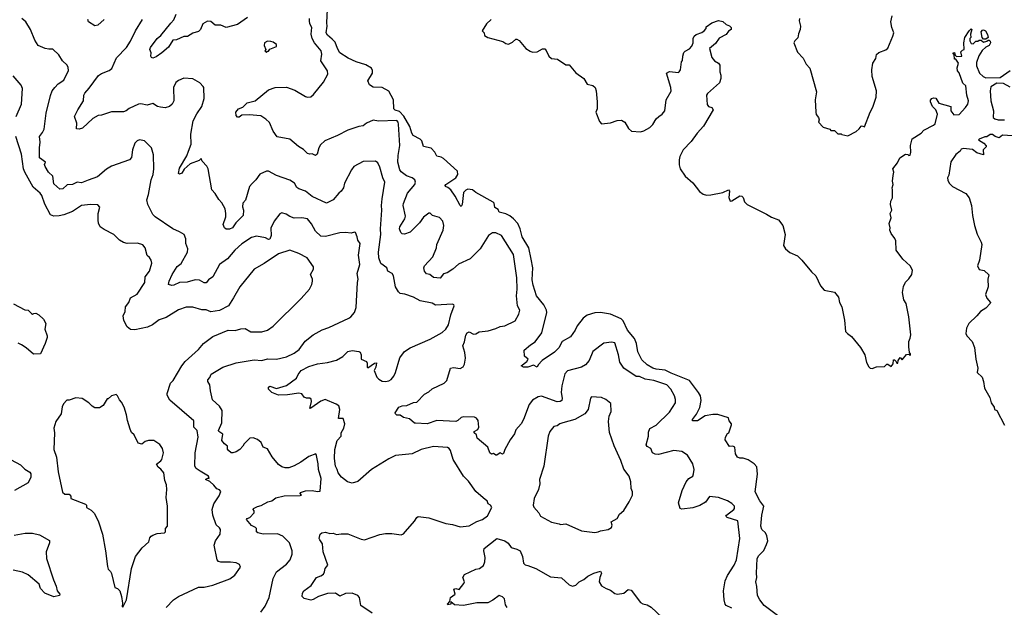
# Model space of a CAD drawing. Extents: x 1933546 to 2138868, y 524910 to 667279.
# Tile 443 of 466: x 2090550 to 2099391, y 624078 to 629354. Entities that reach past the tile are written whole.
import ezdxf

# ---------------------------------------------------------------- set-up
doc = ezdxf.new("R2010")
doc.units = 0

msp = doc.modelspace()

# ---------------------------------------------------------------- linework, layer by layer
at = {"layer": '0CON10XD'}
for points in [[(2097353.9, 624003.9), (2097234.2, 624095), (2097195, 624143.8), (2097174.7, 624185), (2097168.7, 624265), (2097158.6, 624305), (2097168.7, 624345), (2097165.4, 624385), (2097173.3, 624515), (2097188, 624542), (2097231.8, 624588.2), (2097255, 624640.8), (2097267.3, 624675), (2097258.9, 624718.9), (2097246, 624746), (2097215.3, 624775.3), (2097205.9, 624805), (2097212.7, 624905), (2097231.2, 624985), (2097194.5, 625034.5), (2097155.4, 625115), (2097175.8, 625274.2), (2097168.9, 625338.9), (2097145.4, 625365.3), (2097090.7, 625400.7), (2097045, 625417.1), (2097015.8, 625415.8), (2096996.7, 625425), (2096976.7, 625455), (2096972.5, 625515), (2096955, 625523.3), (2096925, 625522.5), (2096885, 625582.5), (2096886.2, 625605), (2096905, 625637.5), (2096917.5, 625645), (2096942.5, 625715), (2096942.5, 625725), (2096921.2, 625751.2), (2096915, 625777.5), (2096819.1, 625809.1), (2096775, 625809.1), (2096705, 625796.1), (2096635, 625751.4), (2096592, 625752), (2096592, 625765), (2096627.8, 625812.2), (2096657.9, 625872.1), (2096668.9, 625935), (2096662.5, 625975), (2096646.1, 626006.1), (2096563.9, 626113.9), (2096398.5, 626178.5), (2096345, 626205.9), (2096265, 626215.3), (2096235.6, 626225), (2096184.5, 626254.5), (2096135, 626300.5), (2096100.4, 626370.4), (2096088.9, 626445), (2096071.6, 626491.6), (2096008.1, 626565), (2095969, 626649), (2095949.3, 626669.3), (2095855, 626710), (2095763.8, 626726.2), (2095715, 626722.1), (2095645, 626700.7), (2095608.5, 626675), (2095556.2, 626605), (2095536.9, 626565), (2095495.4, 626505), (2095419.5, 626465), (2095391.6, 626408.4), (2095351.3, 626368.7), (2095240, 626295), (2095206.2, 626255), (2095197.5, 626232.5), (2095165, 626250.8), (2095114.1, 626234.1), (2095075, 626234), (2095052.5, 626245), (2095105, 626283.8), (2095116.7, 626305), (2095083, 626333), (2095080, 626385), (2095138, 626435), (2095179.9, 626460.1), (2095237.1, 626542.9), (2095283.1, 626725), (2095280.5, 626745), (2095257.8, 626795), (2095190.9, 626875), (2095160.8, 626970.9), (2095151.7, 627018.3), (2095157.5, 627125), (2095141.2, 627205), (2095121.2, 627305), (2095062.5, 627405), (2095045.3, 627475), (2095022.6, 627522.6), (2094985, 627566.4), (2094951.7, 627591.7), (2094915, 627611.8), (2094855.4, 627625.4), (2094845, 627648.6), (2094817.8, 627667.8), (2094809.7, 627705), (2094801.2, 627715), (2094645, 627803.1), (2094615, 627826.9), (2094575, 627831.5), (2094555, 627824.3), (2094535, 627802), (2094522, 627695), (2094515, 627677.5), (2094505, 627686.7), (2094460.2, 627770.2), (2094420.8, 627825), (2094395, 627848), (2094373.3, 627855), (2094370, 627865), (2094376.7, 627875), (2094467.1, 627932.9), (2094482.7, 627965), (2094482.5, 627995), (2094355, 628107.9), (2094335, 628120.5), (2094295, 628130), (2094276.2, 628165), (2094245, 628198.9), (2094177.1, 628215), (2094160.6, 628265), (2094145, 628280), (2094082.7, 628315), (2094070.3, 628335), (2094051.8, 628395), (2093998.3, 628488.3), (2093959.7, 628529.7), (2093922, 628542), (2093908.1, 628555), (2093907.1, 628635), (2093865, 628711.9), (2093805, 628746), (2093725, 628746.7), (2093690.2, 628770.2), (2093675.8, 628805), (2093717.8, 628875), (2093718.2, 628898.2), (2093708, 628918), (2093658.5, 628948.5), (2093571.2, 628975), (2093498.3, 629008.3), (2093425.9, 629055.9), (2093403.3, 629095), (2093381.9, 629151.9), (2093355, 629179.5), (2093312.5, 629215), (2093300.6, 629235), (2093312.1, 629295), (2093308.6, 629325), (2093315, 629450)], [(2092715.7, 624034.3), (2092755, 624088.8), (2092791.1, 624165), (2092825.7, 624335), (2092855, 624395.8), (2092945.8, 624465), (2092979.2, 624505), (2092995.4, 624554.6), (2092995.5, 624585), (2092973.1, 624655), (2092913.8, 624715), (2092865, 624738), (2092735, 624734.4), (2092687.5, 624745), (2092676.2, 624755), (2092675.7, 624785), (2092667.5, 624795), (2092631.3, 624811.3), (2092586.2, 624865), (2092593.3, 624875), (2092615.3, 624884.7), (2092654.3, 624925), (2092655, 624942.5), (2092646.7, 624955), (2092650, 624965), (2092685, 624982.5), (2092719.5, 624990.5), (2092776.7, 625025), (2092815, 625032.9), (2092849.1, 625060.9), (2092925, 625077.9), (2093068.3, 625081.7), (2093080, 625085), (2093068.3, 625098.3), (2093070.7, 625109.3), (2093116.4, 625123.6), (2093175, 625126.2), (2093225, 625116.7), (2093249.3, 625120.7), (2093255.5, 625234.5), (2093234.2, 625315), (2093230.8, 625365), (2093215, 625440), (2093207.5, 625455), (2093145, 625432.9), (2093075, 625381.4), (2093013.6, 625346.4), (2092965, 625328.9), (2092935, 625328.5), (2092905, 625338.9), (2092875, 625360.8), (2092818.1, 625428.1), (2092775, 625500), (2092735, 625516.7), (2092717.3, 625557.3), (2092685, 625583.8), (2092645, 625598.8), (2092617.5, 625595), (2092565, 625546.7), (2092554.2, 625525), (2092525.7, 625495), (2092495, 625474.3), (2092465, 625463.8), (2092450, 625465), (2092423.3, 625485), (2092417, 625497), (2092416.7, 625525), (2092390, 625545), (2092364.5, 625575), (2092372.5, 625632.5), (2092337.5, 625655), (2092333.9, 625665), (2092364.5, 625735), (2092366.5, 625845), (2092344.5, 625885), (2092281.7, 625941.7), (2092261.7, 626021.7), (2092256.2, 626076.2), (2092240, 626105), (2092240.5, 626119.5), (2092258.3, 626141.7), (2092268.3, 626171.7), (2092375, 626232.9), (2092495, 626273.1), (2092655, 626300.9), (2092725, 626294.4), (2092775, 626307.5), (2092855, 626304.4), (2092945, 626328.1), (2093015, 626360), (2093058.7, 626391.3), (2093114.1, 626465.9), (2093185, 626523.1), (2093265, 626569.2), (2093325, 626590), (2093505, 626673.3), (2093523.9, 626686.1), (2093556.7, 626725), (2093570.7, 626769.3), (2093582, 626995), (2093588.8, 627025), (2093578.8, 627075), (2093603.1, 627155), (2093591.9, 627238.1), (2093607.8, 627345), (2093586, 627375), (2093580.8, 627405), (2093563.8, 627443.8), (2093555, 627446.7), (2093525, 627435.8), (2093475, 627442.9), (2093425, 627440.6), (2093297, 627407), (2093255, 627409.2), (2093204.6, 627454.6), (2093170.5, 627520.5), (2093134.4, 627564.4), (2093084.2, 627575.8), (2093015, 627571.4), (2092975.5, 627585.5), (2092943.3, 627606.7), (2092905, 627618.8), (2092885, 627611.2), (2092835, 627544), (2092805, 627482.5), (2092806.5, 627415), (2092795, 627382.2), (2092785, 627378.9), (2092756.5, 627396.5), (2092675, 627410.6), (2092632.6, 627397.4), (2092545, 627342.5), (2092480.8, 627285), (2092415, 627205.6), (2092344.4, 627155), (2092284.7, 627045.3), (2092245, 627019.2), (2092225, 626990), (2092205, 626990.6), (2092165, 627013.6), (2092125, 627019.1), (2092055, 626996.5), (2091983.3, 626995), (2091935, 626969.2), (2091915, 626967.5), (2091886.4, 626976.4), (2091892.2, 627005), (2091918.6, 627065), (2091965, 627138), (2092000.8, 627165), (2092055.7, 627265), (2092058.1, 627295), (2092042.5, 627345), (2092042, 627385), (2092026.2, 627425), (2091985, 627450), (2091923.8, 627475), (2091765, 627582.5), (2091744.4, 627605), (2091700.8, 627695), (2091692.5, 627735), (2091707.1, 627782.9), (2091731.2, 627915), (2091748, 627965), (2091754, 628015), (2091751.7, 628141.7), (2091732.3, 628202.3), (2091670, 628265), (2091625, 628273.8), (2091603.3, 628265), (2091585, 628246.7), (2091563.8, 628185), (2091554.1, 628115.9), (2091535, 628096.2), (2091375, 628039.2), (2091329.7, 628010.3), (2091248.3, 627941.7), (2091165, 627912.9), (2091105, 627888), (2091065, 627896.5), (2091025, 627875.5), (2090975, 627870), (2090937.1, 627835), (2090910.9, 627830.9), (2090855, 627880), (2090848.7, 627948.7), (2090808.1, 627985), (2090778.5, 628035), (2090772.9, 628055), (2090782.5, 628075), (2090726.7, 628115), (2090726.9, 628203.1), (2090734.2, 628255), (2090727.5, 628305), (2090755, 628340), (2090768.3, 628371.7), (2090786.9, 628515), (2090825.5, 628674.5), (2090842.5, 628715), (2090865, 628746.2), (2090895, 628778), (2090945, 628812), (2090988.3, 628898.3), (2090986.2, 628925), (2090976.2, 628945), (2090935, 628984), (2090899.8, 629039.8), (2090848, 629088), (2090811.7, 629088.3), (2090777.5, 629095), (2090715, 629123.3), (2090685, 629170), (2090648.1, 629265), (2090604.2, 629335), (2090570, 629365)], [(2093077.4, 626202.6), (2093145, 626240.5), (2093225, 626262.9), (2093314.4, 626275.6), (2093395, 626296.2), (2093450.5, 626329.5), (2093495, 626373.8), (2093535, 626383.8), (2093595, 626375.7), (2093607.8, 626367.8), (2093615.8, 626345.8), (2093616.7, 626306.7), (2093665, 626283.3), (2093670.5, 626270.5), (2093668.8, 626235), (2093675, 626228.8), (2093735, 626270.6), (2093753.6, 626273.6), (2093747.5, 626235), (2093732.7, 626202.7), (2093758, 626145), (2093775, 626126.2), (2093805, 626108), (2093834.1, 626105.9), (2093865, 626112.5), (2093885.7, 626124.3), (2093908.3, 626151.7), (2093924, 626185), (2093962.4, 626317.6), (2094005, 626374.2), (2094055, 626408), (2094235.6, 626484.4), (2094342.5, 626545), (2094376.7, 626575), (2094401.2, 626615), (2094420.8, 626705), (2094450, 626785), (2094447.5, 626795), (2094435, 626800), (2094285, 626790.5), (2094255, 626810), (2094145, 626830.6), (2094085, 626861.5), (2094008.2, 626888.2), (2093965, 626895.6), (2093950, 626910), (2093925.6, 626955), (2093905.8, 627055), (2093895.8, 627075.8), (2093856.7, 627095), (2093846.5, 627126.5), (2093793.4, 627163.4), (2093774, 627215), (2093771.2, 627265), (2093793.4, 627425), (2093788.2, 627475), (2093800.8, 627645), (2093797.3, 627685), (2093805.4, 627744.6), (2093829.2, 627895), (2093810.6, 627935), (2093785, 628028.8), (2093765, 628068.8), (2093745, 628084), (2093635, 628082), (2093550, 628035), (2093528.1, 628005), (2093465.7, 627885), (2093457.1, 627845), (2093437.1, 627812.9), (2093414, 627795), (2093365, 627737.5), (2093305, 627707.5), (2093175.8, 627765), (2093115, 627813.6), (2093055, 627834.2), (2093038.3, 627848.3), (2093016.6, 627886.6), (2092974, 627914), (2092855.8, 627955), (2092785, 627994.2), (2092765.9, 627994.1), (2092705, 627966), (2092671.2, 627915), (2092635.8, 627884.2), (2092614.6, 627855.4), (2092577.3, 627732.7), (2092554, 627705), (2092550.8, 627675), (2092560, 627645), (2092555.7, 627594.3), (2092490.4, 627529.6), (2092460, 627485), (2092435, 627473.1), (2092405, 627472.5), (2092387.5, 627485), (2092378, 627515), (2092400, 627585), (2092402.2, 627615), (2092395.8, 627655), (2092365, 627710), (2092338.1, 627738.1), (2092304.1, 627794.1), (2092276, 627825), (2092242, 628015), (2092228.8, 628038.8), (2092187.5, 628085), (2092178.3, 628108.3), (2092161.2, 628088.8), (2092080.9, 628059.1), (2092027.8, 628012.2), (2092004.2, 627975), (2091985, 627967.1), (2091975, 627973.8), (2091985, 628022), (2092049.1, 628130.9), (2092065, 628173.3), (2092090, 628235), (2092086.2, 628325), (2092107.8, 628445), (2092140.6, 628509.4), (2092185.5, 628574.5), (2092207.5, 628645), (2092202.5, 628745), (2092197.5, 628755), (2092168.3, 628788.3), (2092105, 628823.3), (2092025, 628828.8), (2091975, 628808), (2091950.9, 628789.1), (2091932, 628745), (2091933.3, 628625), (2091920, 628595), (2091895.9, 628574.1), (2091855, 628563.8), (2091815, 628568), (2091787.5, 628575), (2091745, 628601.2), (2091695, 628585.8), (2091637.3, 628597.3), (2091615.8, 628594.2), (2091534, 628556), (2091505.6, 628534.4), (2091482.3, 628527.7), (2091375, 628526.7), (2091285, 628496.7), (2091255, 628493.3), (2091205, 628467.1), (2091115, 628380), (2091085, 628370), (2091061.2, 628375), (2091062.9, 628425), (2091042, 628485), (2091071.1, 628545), (2091121.5, 628625), (2091125.5, 628675), (2091133.5, 628695), (2091175, 628740), (2091257.5, 628852.5), (2091285, 628870.6), (2091353.4, 628896.6), (2091378, 628915), (2091419.8, 629010.2), (2091508.1, 629105), (2091545, 629160), (2091590, 629255), (2091652.5, 629355)], [(2091308, 629355), (2091250, 629305), (2091225, 629300), (2091168.8, 629335), (2091162, 629355)], [(2092595, 629372.5), (2092505, 629310), (2092405, 629282.9), (2092355, 629306.1), (2092305, 629304.3), (2092267, 629337), (2092235, 629340.8), (2092195, 629316), (2092172, 629265), (2092155, 629249.2), (2092105, 629234), (2092056, 629204), (2092025, 629201.8), (2091957.3, 629172.7), (2091925, 629169.4), (2091885, 629108), (2091826.2, 629055), (2091775, 629020), (2091745, 629010), (2091732.5, 629015), (2091727.5, 629025), (2091730, 629055), (2091718, 629085), (2091724.3, 629105), (2091782.7, 629185), (2091817.7, 629212.3), (2091905.9, 629324.1), (2091935, 629352.5), (2091953.6, 629405)], [(2096945, 624071.1), (2096895, 624092.5), (2096885, 624106.7), (2096874.6, 624144.6), (2096869.6, 624225), (2096884.5, 624315), (2096906.8, 624363.2), (2096965, 624456.2), (2096985.3, 624505), (2097017.1, 624695), (2096998, 624855), (2096903.3, 624885), (2096891.2, 624895), (2096895.7, 624905), (2096963.1, 624955), (2096969.2, 624965), (2096967.5, 624985), (2096945, 625010), (2096905, 625033.3), (2096825, 625063.8), (2096745, 625071.2), (2096707.2, 625022.8), (2096657.8, 624992.2), (2096595, 624969.4), (2096495, 624959.2), (2096480, 624965), (2096466, 625016), (2096499.4, 625125), (2096535, 625205.5), (2096558.9, 625235), (2096592.9, 625255), (2096600, 625275), (2096607.8, 625315), (2096593.3, 625365), (2096545, 625444), (2096495, 625477.1), (2096425, 625485.6), (2096285, 625451.1), (2096255, 625453.3), (2096233.3, 625465), (2096216.2, 625505), (2096185, 625520), (2096175.8, 625535), (2096195.7, 625614.3), (2096195, 625650), (2096208.3, 625681.7), (2096265, 625712.9), (2096385, 625830), (2096438.6, 625915), (2096439.2, 625945), (2096430.8, 625975), (2096396.3, 626036.3), (2096362, 626075), (2096245, 626115.4), (2096165, 626126.5), (2096115, 626149.1), (2096085, 626151.1), (2095976, 626225), (2095937.9, 626277.9), (2095927.3, 626345), (2095895, 626452.5), (2095865, 626458.8), (2095795, 626450), (2095695.5, 626374.5), (2095664, 626295), (2095631.2, 626255), (2095595, 626232.9), (2095469.4, 626200.6), (2095444.6, 626175.4), (2095418.9, 626065), (2095411.8, 626005), (2095422.2, 625955), (2095418.6, 625935), (2095404.5, 625925.5), (2095375, 625923.3), (2095235, 625973.1), (2095205, 625968.5), (2095155, 625938.6), (2095125, 625898.8), (2095075, 625763.3), (2095053.3, 625725), (2095005, 625672.5), (2094993.3, 625635), (2094955, 625580), (2094907.5, 625495), (2094895, 625460), (2094885, 625452.5), (2094865, 625463.3), (2094835, 625442.5), (2094825, 625442.5), (2094805, 625460), (2094785, 625453.3), (2094771.2, 625465), (2094754.2, 625515), (2094658.8, 625595), (2094652.5, 625625), (2094630, 625645), (2094630, 625655), (2094665, 625673.3), (2094672, 625695), (2094665.8, 625755.8), (2094652.5, 625775), (2094633.8, 625783.8), (2094535, 625787.5), (2094515, 625781.9), (2094485, 625754), (2094465, 625745.8), (2094295, 625754.4), (2094210, 625725), (2094105, 625730), (2094095, 625732), (2094050.5, 625770.5), (2093995, 625782.9), (2093965, 625803.8), (2093935, 625803.3), (2093923.9, 625813.9), (2093922.5, 625825), (2093953.9, 625876.1), (2093985, 625886.9), (2094025, 625889.2), (2094085, 625918), (2094115, 625920), (2094185, 625990.8), (2094225, 626012.9), (2094255, 626040), (2094361.3, 626088.7), (2094384.2, 626115), (2094417.5, 626225), (2094445, 626232), (2094505, 626221.4), (2094532.6, 626237.4), (2094545, 626260), (2094553.8, 626315), (2094546.4, 626365), (2094527.5, 626425), (2094545, 626462.5), (2094555, 626520), (2094567.3, 626542.7), (2094585, 626551.2), (2094625, 626529.4), (2094646.2, 626533.8), (2094675, 626550.6), (2094755, 626560), (2094825, 626580), (2094865, 626598.1), (2094905, 626605.6), (2094999.1, 626650.9), (2095031.3, 626708.7), (2095042.2, 626745), (2095020, 626785), (2095011.8, 626875), (2095017.1, 626935), (2095014.5, 627035), (2094984.4, 627245), (2094875, 627416), (2094825, 627438.6), (2094795, 627440.6), (2094758.6, 627415), (2094684.3, 627295), (2094595, 627206), (2094491.4, 627158.6), (2094438.8, 627115), (2094388.3, 627081.7), (2094355, 627070.8), (2094325, 627033.3), (2094265, 627040), (2094232.5, 627065), (2094201.7, 627071.7), (2094183.8, 627095), (2094180, 627125), (2094184.2, 627145), (2094258.1, 627225), (2094292.5, 627305), (2094294.2, 627335), (2094351.9, 627465), (2094358.1, 627505), (2094348.9, 627545), (2094318, 627578), (2094257.5, 627595), (2094236.7, 627616.7), (2094225, 627616.2), (2094175, 627580), (2094139.8, 627530.2), (2094055, 627445.5), (2094005, 627427.5), (2093985, 627431.2), (2093971.7, 627441.7), (2093961.4, 627475), (2093964.3, 627495), (2094007.8, 627565), (2094015, 627590), (2093993.4, 627685), (2093995.3, 627704.7), (2094033.5, 627795), (2094065, 627835.7), (2094096.9, 627875), (2094102.5, 627895), (2094098, 627915), (2094073.8, 627935), (2094023.1, 627953.1), (2093975, 627988.6), (2093964.5, 628005), (2093946.7, 628075), (2093949.6, 628135), (2093964.5, 628224.5), (2093951.6, 628415), (2093947.2, 628435), (2093935, 628448.2), (2093772.2, 628442.2), (2093725, 628452.5), (2093665, 628424.4), (2093635, 628400), (2093595, 628393.5), (2093495, 628362.2), (2093405, 628312.9), (2093288.8, 628265), (2093250.3, 628229.7), (2093236.8, 628203.2), (2093222.4, 628147.6), (2093205, 628134), (2093175, 628150), (2093155, 628146.7), (2093135, 628153.3), (2093098.3, 628188.3), (2093054.2, 628215), (2092975, 628281.4), (2092863.2, 628303.2), (2092825, 628352.5), (2092791.7, 628431.7), (2092761.3, 628461.3), (2092715, 628491.4), (2092608.9, 628498.9), (2092545, 628495.7), (2092520.6, 628479.4), (2092505, 628477.5), (2092492.5, 628492.5), (2092490, 628525), (2092515, 628552.5), (2092552.1, 628567.9), (2092593.3, 628606.7), (2092665, 628625.4), (2092783.3, 628725), (2092845, 628744.4), (2092945, 628747.8), (2093020.6, 628720.6), (2093115, 628664.3), (2093135, 628658.1), (2093165, 628661.1), (2093188.4, 628681.6), (2093277, 628793), (2093317.5, 628865), (2093315, 628893.3), (2093255.3, 628985), (2093263.4, 629045), (2093257.2, 629075), (2093196.5, 629146.5), (2093175.2, 629185), (2093168.1, 629225), (2093173.6, 629285), (2093155, 629318), (2093150.8, 629345), (2093151.8, 629365)], [(2094782.5, 629355), (2094742.7, 629317.3), (2094703.8, 629255), (2094720, 629235), (2094725, 629213.3), (2094753.3, 629195), (2094887, 629157), (2094915, 629139.2), (2094940, 629135), (2094975, 629152.5), (2095005, 629180), (2095015, 629180), (2095035, 629167.5), (2095095, 629096), (2095135, 629070.8), (2095155, 629063.8), (2095195, 629066.2), (2095245, 629092), (2095265, 629092), (2095278.3, 629078.3), (2095301.2, 629025), (2095324.3, 629004.3), (2095378.8, 628998.8), (2095455, 628950), (2095485, 628950), (2095545, 628878), (2095616.2, 628826.2), (2095646.1, 628776.1), (2095695, 628764.5), (2095718.5, 628745), (2095727.3, 628715), (2095735.6, 628615), (2095735.8, 628554.2), (2095723.9, 628523.9), (2095755, 628440), (2095775, 628420), (2095855, 628426.7), (2095915, 628450), (2095953, 628453), (2095985, 628432.5), (2096017.7, 628377.7), (2096044.3, 628354.3), (2096125, 628348), (2096155, 628356.2), (2096208.8, 628385), (2096235, 628413.3), (2096263.8, 628465), (2096290, 628485), (2096320, 628505), (2096343.9, 628536.1), (2096356, 628635), (2096398.3, 628711.7), (2096396.1, 628746.1), (2096357.5, 628875), (2096385, 628888.8), (2096465, 628880), (2096473, 628887), (2096482.5, 628905), (2096492.5, 628975), (2096501.7, 628988.3), (2096503.3, 629025), (2096515, 629060), (2096525, 629072.5), (2096565, 629093.3), (2096585, 629117.5), (2096596, 629145), (2096597.5, 629185), (2096607.5, 629205), (2096625, 629222.5), (2096675, 629240), (2096696.7, 629255), (2096713.3, 629275), (2096715, 629290), (2096765, 629326.2), (2096825, 629346.7), (2096865, 629337.5), (2096895, 629310), (2096925, 629300), (2096940, 629285), (2096940, 629265), (2096915, 629250), (2096895, 629220), (2096830.4, 629189.5), (2096798.6, 629141.4), (2096743.8, 629095), (2096763.9, 629013.9), (2096787.5, 628985), (2096825, 628963.3), (2096835.7, 628945.7), (2096836.7, 628885), (2096846.2, 628855), (2096846.4, 628826.4), (2096835, 628786.7), (2096725, 628692.5), (2096716.7, 628675), (2096723.6, 628593.6), (2096733.6, 628573.6), (2096766.1, 628566.1), (2096777.5, 628545), (2096691.5, 628398.5), (2096633.1, 628335), (2096578.5, 628261.5), (2096506.2, 628185), (2096478.8, 628125), (2096472, 628095), (2096471.2, 628051.2), (2096480, 628015), (2096525, 627950), (2096595, 627890), (2096655, 627812.5), (2096686.4, 627786.4), (2096718.3, 627778.3), (2096755, 627780.6), (2096865, 627800.8), (2096915, 627827.5), (2096923.6, 627813.6), (2096917, 627757), (2096930, 627725), (2096945, 627727.5), (2097015, 627772.5), (2097035, 627770), (2097045, 627757.5), (2097057.9, 627717.9), (2097081.2, 627695), (2097255, 627608), (2097300.4, 627580.5), (2097365, 627558), (2097403.8, 627505), (2097422.5, 627425), (2097410, 627325), (2097426.2, 627295), (2097464.3, 627264.3), (2097534.1, 627234.1), (2097573.8, 627195), (2097660.6, 627090.6), (2097699.4, 627055), (2097740.8, 626965), (2097775, 626923.8), (2097865, 626907.1), (2097903.6, 626863.6), (2097912, 626815), (2097931.2, 626775), (2097957.5, 626655), (2097966.7, 626555), (2097983.3, 626535), (2098019.7, 626509.7), (2098100.7, 626410.7), (2098137.5, 626345), (2098154.2, 626275), (2098175, 626236.7), (2098187.5, 626225), (2098205, 626222), (2098245, 626237.5), (2098315, 626240), (2098335, 626260), (2098345, 626260), (2098375, 626240), (2098392.5, 626265), (2098395, 626300), (2098405, 626300), (2098420, 626285), (2098425, 626270), (2098435, 626270), (2098437.5, 626295), (2098455, 626320), (2098475, 626300), (2098511.7, 626348.3), (2098535, 626350), (2098545, 626340), (2098550, 626345), (2098550, 626355), (2098540, 626365), (2098532.5, 626415), (2098532.5, 626465), (2098547, 626493), (2098551.2, 626525), (2098534, 626685), (2098508.8, 626805), (2098488.3, 626838.3), (2098476.2, 626905), (2098485, 626957.5), (2098503.9, 626996.1), (2098535, 627027.5), (2098560, 627065), (2098566.7, 627105), (2098546.2, 627145), (2098481.4, 627205), (2098421.2, 627285), (2098417, 627367), (2098408.7, 627388.7), (2098374, 627435), (2098363.8, 627465), (2098366.2, 627485), (2098356.7, 627525), (2098376.2, 627575), (2098366.4, 627613.6), (2098380, 627645), (2098368, 627695), (2098373.3, 627725), (2098387.5, 627755), (2098388.8, 627825), (2098383.8, 627845), (2098392.5, 627875), (2098386, 627905), (2098393.9, 627956.1)], [(2097551.1, 629365), (2097548.5, 629345), (2097561.1, 629295), (2097559.6, 629265), (2097543.5, 629226.5), (2097537.9, 629192.1), (2097508.8, 629165), (2097501.2, 629145), (2097535, 629062.5), (2097585, 629007.5), (2097612.5, 628955), (2097645, 628920), (2097703.8, 628705), (2097693.6, 628633.6), (2097697.5, 628525), (2097703, 628503), (2097722.5, 628475), (2097727.5, 628455), (2097723, 628433), (2097765, 628390), (2097825, 628370), (2097835, 628360), (2097865, 628360), (2097895, 628330), (2097925, 628330), (2097933, 628323), (2097985, 628310), (2098060.7, 628349.3), (2098087.5, 628372.5), (2098105, 628397.5), (2098115, 628400), (2098135, 628392.5), (2098186.1, 628523.9), (2098211.7, 628568.3), (2098240.7, 628659.3), (2098243.6, 628716.4), (2098203.6, 628843.6), (2098201.5, 628905), (2098210.6, 628965), (2098238.8, 629005), (2098245, 629042.5), (2098265, 629058.8), (2098327, 629083), (2098345, 629098.8), (2098390.8, 629205), (2098400, 629235), (2098380, 629285), (2098373.6, 629335), (2098385, 629388.8)], [(2098393.9, 627956.1), (2098400, 627985), (2098391.2, 628015), (2098430.8, 628069.2), (2098454, 628115), (2098505, 628146.2), (2098523.6, 628143.6), (2098535, 628133.3), (2098545, 628137.5), (2098551.9, 628165), (2098548.5, 628225), (2098565, 628283.3), (2098645.6, 628334.4), (2098668.3, 628361.7), (2098755, 628406.7), (2098769.8, 628420.2), (2098791.4, 628505), (2098775.7, 628545.7), (2098746.7, 628575), (2098727.5, 628615), (2098728.3, 628631.7), (2098740, 628645), (2098755, 628652.5), (2098775, 628650), (2098803.9, 628603.9), (2098910, 628575), (2098912.5, 628535), (2098938.3, 628498.3), (2098985, 628502.5), (2099043.8, 628565), (2099063.3, 628595), (2099070, 628625), (2099055.7, 628675.7), (2099045, 628760), (2099020, 628785), (2098987.1, 628877.1), (2098972, 628895), (2098967, 628923), (2098980, 628965), (2098955, 629000), (2098945, 629000), (2098941.7, 629041.7), (2098930, 629055), (2098945, 629060), (2098950, 629035), (2098962.5, 629022.5), (2099010, 629025), (2099000, 629065), (2099015, 629080), (2099030, 629085), (2099028, 629145), (2099036, 629195), (2099075, 629253.3), (2099095, 629272.5), (2099100, 629265), (2099087.5, 629225), (2099090, 629195), (2099082.5, 629185), (2099082.5, 629165), (2099095, 629140), (2099111.7, 629138.3), (2099135, 629160), (2099155, 629160), (2099165, 629170), (2099185, 629170), (2099205, 629152.5), (2099235, 629160), (2099245, 629170), (2099255, 629170), (2099265, 629160), (2099267.5, 629145), (2099256.4, 629123.6), (2099225, 629107.5), (2099193.6, 629076.4), (2099161.7, 629028.3), (2099140.7, 628969.3), (2099140.7, 628940.7), (2099167.5, 628875), (2099200, 628845), (2099225, 628832.5), (2099355, 628836.2), (2099445, 628898.8)], [(2099225, 629180), (2099205, 629180), (2099193, 629193), (2099183.3, 629245), (2099195, 629260), (2099205, 629262.5), (2099223.3, 629253.3), (2099241.7, 629221.7), (2099247, 629193), (2099225, 629180)], [(2092765, 629060), (2092775, 629070), (2092785, 629070), (2092795, 629090), (2092855, 629112.5), (2092855, 629130), (2092825, 629153.3), (2092805, 629158.8), (2092775, 629160), (2092747.5, 629145), (2092743.6, 629123.6), (2092760, 629085), (2092750, 629075), (2092765, 629060)], [(2090519.4, 628485), (2090565.4, 628594.6), (2090573.8, 628735), (2090563.3, 628765), (2090491.2, 628851.2)], [(2099445, 628747.5), (2099385, 628780), (2099325, 628782.9), (2099270.3, 628749.7), (2099265.6, 628715), (2099270.5, 628625), (2099292.9, 628535), (2099291.2, 628475), (2099305, 628464), (2099335, 628454.2), (2099393.9, 628453.9)], [(2092470.8, 626855), (2092425.5, 626784.5), (2092345, 626742.5), (2092265, 626731.9), (2092225, 626747.5), (2092185, 626748.8), (2092105, 626774), (2092045, 626772.5), (2091975, 626748), (2091865, 626680), (2091802.6, 626657.4), (2091742, 626615), (2091696.2, 626593.8), (2091585, 626570), (2091545, 626572.5), (2091514.2, 626595), (2091483.4, 626653.4), (2091478.6, 626695), (2091495.4, 626734.6), (2091498.6, 626775), (2091528.6, 626815), (2091544.3, 626855), (2091605, 626890), (2091674.4, 626995), (2091675.7, 627045), (2091715, 627096.7), (2091737, 627167), (2091731.2, 627195), (2091715, 627220), (2091695, 627236.7), (2091676, 627306), (2091655, 627332), (2091607, 627347), (2091515.9, 627344.1), (2091482.1, 627352.1), (2091445.5, 627375.5), (2091396.2, 627425), (2091308.8, 627468.8), (2091273.3, 627495), (2091257.7, 627527.7), (2091254.2, 627555), (2091255.8, 627615), (2091270.7, 627670.7), (2091251.7, 627691.7), (2091185, 627695.7), (2091105.8, 627684.2), (2091025, 627632.9), (2090945, 627600.5), (2090905, 627591.5), (2090855, 627589.6), (2090825, 627603.1), (2090776.2, 627696.2), (2090748.2, 627775), (2090734, 627795), (2090670.3, 627850.3), (2090595.5, 627985), (2090584.6, 628015), (2090566.9, 628146.9), (2090514.6, 628304.6)], [(2099465, 628312), (2099375, 628317.5), (2099345, 628292.5), (2099310, 628305), (2099285, 628323.3), (2099265, 628323.3), (2099235, 628302.5), (2099215, 628302.5), (2099165, 628282.5), (2099160, 628275), (2099206.1, 628246.1), (2099227.5, 628222.5), (2099228.3, 628211.7), (2099200, 628185), (2099205, 628140), (2099145, 628158), (2099105, 628188.1), (2099023.9, 628196.1), (2099005, 628190), (2098996.4, 628173.6), (2098957, 628143), (2098912, 628078), (2098893, 627957), (2098882.5, 627935), (2098883.6, 627913.6), (2098897.5, 627885), (2098925, 627857.5), (2099045, 627792.5), (2099076.7, 627755), (2099095.8, 627685.8), (2099106, 627595), (2099124.2, 627505), (2099148.3, 627428.3), (2099185, 627357.5), (2099190, 627335), (2099167.1, 627195), (2099150, 627145), (2099165, 627110), (2099211.2, 627101.2), (2099251.7, 627061.7), (2099243.8, 627025), (2099245.8, 626955), (2099223.3, 626885), (2099233.9, 626853.9), (2099266.2, 626815), (2099263.8, 626805), (2099226.7, 626763.3), (2099177.3, 626732.7), (2099145.7, 626694.3), (2099072, 626625), (2099051.2, 626585), (2099046.4, 626536.4), (2099053.9, 626513.9), (2099103.6, 626463.6), (2099125, 626410), (2099136.2, 626305), (2099154, 626225), (2099148.8, 626185), (2099192.5, 626145), (2099205.9, 626105.9), (2099213.3, 626045), (2099260.3, 625960.3), (2099274.2, 625915), (2099300, 625875), (2099302.5, 625855), (2099325, 625843.3), (2099393.5, 625713.5)], [(2091865.8, 624075), (2091930, 624145), (2091975, 624174), (2092155, 624258), (2092205, 624259.2), (2092285, 624276.2), (2092435.9, 624334.1), (2092482.5, 624365), (2092531.7, 624438.3), (2092523, 624463), (2092495, 624476.7), (2092444.1, 624484.1), (2092355, 624482.9), (2092335, 624490), (2092322.9, 624505), (2092297.1, 624635), (2092307.1, 624675), (2092349.4, 624735), (2092352.9, 624775), (2092345, 624791.2), (2092315, 624816.7), (2092284.5, 624905), (2092277.5, 624955), (2092293.1, 625006.9), (2092340.9, 625079.1), (2092356.1, 625116.1), (2092343.6, 625133.6), (2092320.5, 625140.5), (2092293.9, 625173.9), (2092256.4, 625206.4), (2092217.5, 625225), (2092235, 625236.7), (2092250, 625235), (2092243.8, 625255), (2092169.9, 625299.9), (2092132.9, 625325), (2092121.9, 625345), (2092124.4, 625464.4), (2092152.2, 625605), (2092142.9, 625665), (2092112.2, 625695), (2092113, 625753), (2091897.5, 625937.5), (2091873.8, 625983.8), (2091872.7, 625997.3), (2091905, 626088.8), (2091926.9, 626115), (2092005, 626246.2), (2092035, 626283.8), (2092155, 626392), (2092201.2, 626445), (2092285, 626508), (2092422.5, 626567.5), (2092485, 626563.1), (2092535, 626576.9), (2092575, 626580), (2092625, 626552.5), (2092725, 626550), (2092774.2, 626565.8), (2092825, 626601.2), (2093078.7, 626851.3), (2093151.2, 626935), (2093173.8, 626975), (2093180, 627005), (2093180, 627025), (2093162, 627065), (2093188.1, 627115), (2093188, 627135), (2093130, 627215), (2093055, 627255.7), (2092975, 627284), (2092875, 627252.9), (2092744.5, 627165.5), (2092656.2, 627115), (2092525.8, 626955), (2092470.8, 626855)], [(2090493.4, 626803.4), (2090595, 626748.1), (2090626.7, 626745), (2090655, 626716), (2090665, 626711.2), (2090677.5, 626715), (2090695, 626717.5), (2090722.4, 626702.4), (2090764, 626665), (2090785.8, 626625), (2090776, 626575), (2090795.7, 626515), (2090795, 626500), (2090778, 626445), (2090735, 626352.5), (2090675, 626350), (2090607.9, 626407.9), (2090564.5, 626434.5), (2090535, 626449.2)], [(2093713.7, 624023.7), (2093612.9, 624095), (2093601.2, 624165), (2093585, 624183.8), (2093535.8, 624205.8), (2093475, 624202), (2093425, 624178), (2093385, 624205.8), (2093315, 624200.8), (2093232.5, 624175), (2093185, 624146.7), (2093165, 624141.2), (2093105, 624157.5), (2093087.5, 624175), (2093090, 624205), (2093102.5, 624225), (2093166.1, 624273.9), (2093215, 624344.3), (2093255, 624359.2), (2093276.7, 624375), (2093288.1, 624395), (2093294, 624425), (2093316.9, 624455), (2093274.7, 624574.7), (2093268, 624648), (2093244.6, 624684.6), (2093240, 624695), (2093246.4, 624733.6), (2093262.5, 624745), (2093295, 624752.5), (2093335, 624741.4), (2093365, 624744), (2093395, 624730), (2093435, 624736.7), (2093495, 624736), (2093615, 624690), (2093645, 624684.3), (2093785, 624730), (2093835, 624740), (2093891.7, 624741.7), (2093975, 624727.5), (2093995, 624737.5), (2094015, 624757.5), (2094095, 624850), (2094116.2, 624885), (2094127.7, 624892.3), (2094225, 624880.8), (2094375, 624830.8), (2094435, 624821.2), (2094505, 624800), (2094585, 624808), (2094655, 624848), (2094705, 624866.2), (2094750.5, 624899.5), (2094790, 624975), (2094776.7, 624995), (2094755, 625006.7), (2094747.5, 625035), (2094733.9, 625043.9), (2094645, 625116), (2094579.2, 625209.2), (2094536.4, 625256.4), (2094441.9, 625405), (2094417.5, 625485), (2094406.2, 625505), (2094392.7, 625512.7), (2094265, 625522.9), (2094155, 625494.4), (2094075, 625454.4), (2093925, 625440), (2093865, 625410.6), (2093710, 625315), (2093585, 625206.2), (2093535, 625191.2), (2093494.6, 625204.6), (2093440.8, 625245), (2093408.6, 625285), (2093401.4, 625315), (2093384.4, 625344.4), (2093377.5, 625415), (2093380.5, 625495), (2093400, 625575), (2093435.3, 625614.7), (2093437.9, 625645), (2093461.8, 625685), (2093470, 625725), (2093455, 625772), (2093413.1, 625773.1), (2093423.6, 625855), (2093415.4, 625885.4), (2093392.4, 625902.4), (2093292.7, 625942.7), (2093255, 625929.2), (2093165, 625864.2), (2093155, 625863.3), (2093168.8, 625925), (2093166.1, 625946.1), (2093156, 625956), (2093125, 625956.2), (2093105, 625963.3), (2093083.9, 625993.9), (2093055, 626000), (2092955, 625984), (2092872.3, 625982.3), (2092815, 626006.7), (2092783.3, 626035), (2092782.5, 626055), (2092797, 626063), (2092855, 626042), (2092945, 626070), (2093034.2, 626135), (2093050.6, 626169.4), (2093077.4, 626202.6)], [(2091475, 624080), (2091507.5, 624145), (2091552.5, 624425), (2091590, 624535), (2091648.8, 624611.2), (2091710, 624665), (2091718.3, 624701.7), (2091730, 624715), (2091745, 624726.7), (2091785, 624740), (2091850, 624745), (2091860, 624755), (2091860, 624785), (2091877.5, 624805), (2091875.8, 624984.2), (2091866, 625065), (2091871.2, 625135), (2091867.7, 625177.7), (2091853.8, 625215), (2091844.4, 625285), (2091818.1, 625318.1), (2091794.4, 625335), (2091776.7, 625363.3), (2091818, 625392), (2091827.5, 625405), (2091840, 625465), (2091833.3, 625505), (2091809.5, 625539.5), (2091755, 625576.7), (2091705, 625576.7), (2091675, 625566.7), (2091645, 625543.3), (2091615, 625552.5), (2091576.7, 625625), (2091555, 625647.5), (2091542.5, 625677.5), (2091516.7, 625755), (2091510, 625805), (2091487.5, 625875), (2091465, 625920), (2091445, 625940), (2091427, 625977), (2091415, 625987.5), (2091373, 625977), (2091345, 625950), (2091335, 625950), (2091299.3, 625890.7), (2091265, 625870), (2091225, 625870), (2091200, 625885), (2091170, 625915), (2091111.7, 625951.7), (2091055, 625957.5), (2090995, 625937.5), (2090973, 625937), (2090944.4, 625905.6), (2090932.1, 625877.9), (2090920.8, 625815), (2090873.3, 625745), (2090857.1, 625685), (2090862.1, 625645), (2090855.7, 625495), (2090880, 625425), (2090896.4, 625295), (2090935, 625110), (2090955, 625094), (2090995, 625092.5), (2091007.5, 625075), (2091010, 625055), (2091140, 625005), (2091150, 624995), (2091150, 624975), (2091190.5, 624950.5), (2091220.5, 624920.5), (2091258.8, 624845), (2091292, 624735), (2091319.2, 624585), (2091336.7, 624445), (2091345, 624420), (2091365, 624400), (2091375, 624380), (2091402.5, 624255), (2091427, 624247), (2091447.5, 624225), (2091463.3, 624175), (2091472.5, 624115), (2091470, 624085), (2091475, 624080)], [(2095715, 624748.8), (2095745, 624753.8), (2095765, 624763.3), (2095835, 624776.7), (2095862.5, 624795), (2095868.8, 624815), (2095860, 624845), (2095915, 624874), (2095936.7, 624915), (2095975, 624947.5), (2096023.3, 625025), (2096052.5, 625085), (2096052.5, 625115), (2096040, 625145), (2096038.8, 625205), (2096023.3, 625255), (2095975, 625317.5), (2095948.8, 625395), (2095888.3, 625528.3), (2095847, 625647), (2095836.7, 625745), (2095842.5, 625795), (2095860, 625835), (2095857, 625907), (2095813.6, 625943.6), (2095775, 625962.5), (2095685, 625966.2), (2095674, 625955), (2095654.4, 625855), (2095624.6, 625815.4), (2095535.3, 625764.7), (2095426.7, 625735), (2095398.8, 625725), (2095375, 625708), (2095345, 625702), (2095309.2, 625655), (2095295.6, 625614.4), (2095256.7, 625345), (2095217.1, 625225), (2095219.6, 625185), (2095207.5, 625135), (2095169.2, 625055), (2095161.2, 624995), (2095166.4, 624976.4), (2095212.5, 624925), (2095226.1, 624896.1), (2095325, 624842.5), (2095395, 624827.5), (2095405, 624820), (2095455, 624827.5), (2095595, 624763.3), (2095715, 624748.8)], [(2090472.4, 625402.4), (2090557.4, 625357.4), (2090595, 625317.5), (2090641.2, 625291.2), (2090650, 625275), (2090649.2, 625245), (2090625, 625193.8), (2090504, 625125)], [(2090500, 624725), (2090597.4, 624742.6), (2090665, 624744.4), (2090727, 624727), (2090817.5, 624677.5), (2090816.4, 624656.4), (2090788.8, 624575), (2090790, 624515), (2090852, 624325), (2090878.3, 624268.3), (2090887.5, 624225), (2090908.8, 624195), (2090907.5, 624185), (2090855, 624172.2), (2090776.2, 624205), (2090735.6, 624245), (2090723.3, 624285), (2090625, 624369.2), (2090575, 624394), (2090492.1, 624412.1)], [(2094926, 624075), (2094911.1, 624101.1), (2094902.5, 624155), (2094885, 624170.8), (2094855, 624183.3), (2094799.3, 624140.7), (2094752.4, 624117.6), (2094653.4, 624116.6), (2094535, 624094.2), (2094455, 624100), (2094422.5, 624127.5), (2094420, 624105), (2094395, 624100), (2094390, 624105), (2094411.7, 624128.3), (2094417.5, 624165), (2094460, 624195), (2094448.3, 624241.7), (2094465, 624247.5), (2094495, 624237.5), (2094539.2, 624290.8), (2094544, 624305), (2094530, 624345), (2094545, 624371.2), (2094645, 624420), (2094680, 624425), (2094715, 624453.3), (2094726.2, 624485), (2094730.8, 624525), (2094718, 624585), (2094721.2, 624605), (2094835, 624695.7), (2094905.6, 624675.6), (2094935, 624653.3), (2094964.3, 624614.3), (2095015, 624600.8), (2095044, 624585), (2095065.6, 624535), (2095075, 624473.8), (2095089.7, 624459.7), (2095113.3, 624453.3), (2095185, 624425.6), (2095315, 624351.9), (2095415, 624341.2), (2095485, 624278.8), (2095515, 624266.7), (2095545, 624276.7), (2095575, 624306.7), (2095615, 624326), (2095651.9, 624358.1), (2095705, 624384.6), (2095765, 624403.3), (2095772.9, 624385), (2095759.6, 624345), (2095754.7, 624305), (2095775, 624271.2), (2095815, 624246.7), (2095855, 624231.2), (2095895, 624201.2), (2095916.4, 624196.4), (2095975, 624203.8), (2096013.1, 624236.9), (2096041.6, 624231.6), (2096125, 624120.6), (2096145, 624107.8), (2096185, 624100), (2096219.9, 624079.9), (2096317.5, 623985)]]:
    msp.add_lwpolyline(points, dxfattribs=at)

doc.saveas('drawing.dxf')
